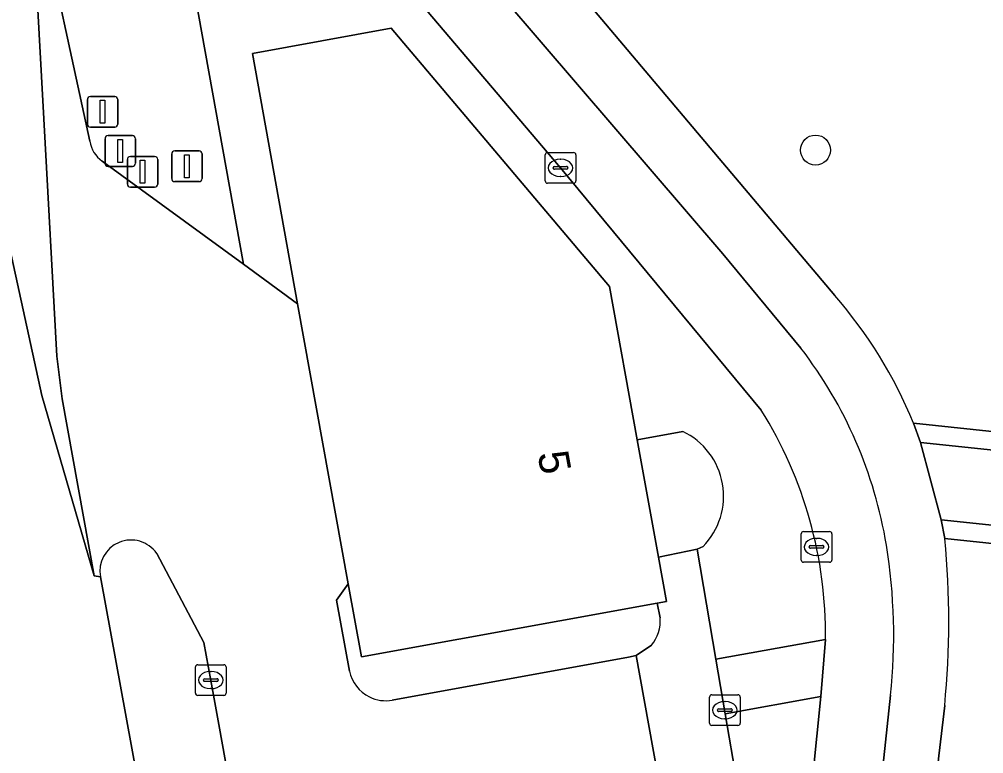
# Model space of a CAD drawing. Extents: x 163008 to 163854, y 382777 to 383982.
# Drawn here: x 163162.53 to 163193.96, y 383461.27 to 383485.2 of the extents above; entities that cross this region are included whole.
import ezdxf

# ---------------------------------------------------------------- set-up
doc = ezdxf.new("R2010")
doc.units = 0
for name, color, linetype in [('IMGEO_Afsluitpaal', 7, 'Continuous'), ('IMGEO_Berm_groen', 7, 'Continuous'), ('IMGEO_Berm_halfverhard', 7, 'Continuous'), ('IMGEO_Boom', 7, 'Continuous'), ('IMGEO_Fietspad_open', 7, 'Continuous'), ('IMGEO_Groenvoorziening', 7, 'Continuous'), ('IMGEO_Haag', 7, 'Continuous'), ('IMGEO_Kolk', 7, 'Continuous'), ('IMGEO_Pand', 7, 'Continuous'), ('IMGEO_Pand_nummerreeks', 7, 'Continuous'), ('IMGEO_Parkeervlak_open', 7, 'Continuous'), ('IMGEO_Rijbaan_lokaal_open', 7, 'Continuous'), ('IMGEO_Rijbaan_regionaal_gesloten', 7, 'Continuous'), ('IMGEO_Verkeersbordpaal', 7, 'Continuous'), ('IMGEO_Verkeerseiland_open', 7, 'Continuous'), ('IMGEO_Vlaggenmast', 7, 'Continuous'), ('IMGEO_Voetpad_gesloten', 7, 'Continuous'), ('IMGEO_Voetpad_open', 7, 'Continuous')]:
    doc.layers.add(name, color=color, linetype=linetype)

msp = doc.modelspace()

# ---------------------------------------------------------------- linework, layer by layer
at = {"layer": 'IMGEO_Afsluitpaal'}
for p, q in [((163164.751, 383481.785), (163164.751, 383482.585)), ((163164.751, 383482.585), (163164.751, 383481.785)), ((163164.851, 383482.685), (163165.641, 383482.685)), ((163165.641, 383482.685), (163164.851, 383482.685)), ((163165.741, 383482.585), (163165.741, 383481.785)), ((163165.741, 383481.785), (163165.741, 383482.585)), ((163165.641, 383481.685), (163164.851, 383481.685)), ((163164.851, 383481.685), (163165.641, 383481.685)), ((163166.054, 383479.831), (163166.054, 383480.631)), ((163166.054, 383480.631), (163166.054, 383479.831)), ((163166.154, 383480.731), (163166.944, 383480.731)), ((163166.944, 383480.731), (163166.154, 383480.731)), ((163167.044, 383480.631), (163167.044, 383479.831)), ((163167.044, 383479.831), (163167.044, 383480.631)), ((163166.944, 383479.731), (163166.154, 383479.731)), ((163166.154, 383479.731), (163166.944, 383479.731))]:
    msp.add_line(p, q, dxfattribs=at)
for points in [[(163165.171, 383482.56), (163165.321, 383482.56), (163165.321, 383481.81), (163165.171, 383481.81), (163165.171, 383482.56)], [(163166.474, 383480.606), (163166.624, 383480.606), (163166.624, 383479.856), (163166.474, 383479.856), (163166.474, 383480.606)]]:
    msp.add_lwpolyline(points, dxfattribs=at)
for centre, start, end in [((163164.851, 383482.585), 90, 180), ((163164.851, 383482.585), 90, 180), ((163165.641, 383482.585), 0, 90), ((163165.641, 383482.585), 360, 90), ((163164.851, 383481.785), 180, 270), ((163164.851, 383481.785), 180, 270), ((163165.641, 383481.785), 270, 0), ((163165.641, 383481.785), 270, 0), ((163166.154, 383480.631), 90, 180), ((163166.154, 383480.631), 90, 180), ((163166.944, 383480.631), 0, 90), ((163166.944, 383480.631), 360, 90), ((163166.154, 383479.831), 180, 270), ((163166.154, 383479.831), 180, 270), ((163166.944, 383479.831), 270, 0), ((163166.944, 383479.831), 270, 0)]:
    msp.add_arc(centre, 0.1, start, end, dxfattribs=at)
at = {"layer": 'IMGEO_Berm_groen'}
for points in [[(163146.741, 383564.507), (163147.395, 383561.318), (163148.833, 383554.724), (163160.745, 383500), (163161.912, 383494.662), (163163.127, 383489.1), (163164.832, 383481.224)], [(163165.23, 383480.578), (163169.844, 383477.221), (163167.578, 383489.769), (163171.588, 383490.493), (163170.47, 383491.813), (163167.186, 383495.661), (163166.414, 383496.566)]]:
    msp.add_lwpolyline(points, dxfattribs=at)
msp.add_arc((163165.817, 383481.385), 0.998, 189.2877, 233.9867, dxfattribs=at)
at = {"layer": 'IMGEO_Berm_halfverhard'}
msp.add_lwpolyline([(163187.585, 383452.958), (163188.255, 383459.147), (163188.658, 383463.128), (163185.534, 383462.571), (163185.922, 383460.347), (163186.71, 383455.835), (163186.293, 383452.597), (163186.057, 383450.765), (163185.812, 383448.867), (163184.197, 383433.964), (163182.487, 383432.334), (163182.437, 383431.754), (163183.965, 383431.572), (163183.41, 383426.518), (163181.865, 383426.705), (163180.676, 383416.177), (163180.283, 383414.098), (163183.489, 383413.791), (163184.35, 383422.172)], close=True, dxfattribs=at)
at = {"layer": 'IMGEO_Boom'}
msp.add_circle((163188.481, 383480.938), 0.489, dxfattribs=at)
at = {"layer": 'IMGEO_Fietspad_open'}
for points in [[(163166.414, 383496.566), (163167.186, 383495.661), (163170.47, 383491.813), (163171.588, 383490.493), (163172.137, 383489.843), (163175.243, 383486.175), (163180.168, 383480.358), (163186.715, 383472.464)], [(163188.006, 383474.481), (163185.463, 383477.561), (163172.374, 383492.821)], [(163188.808, 383464.986), (163188.658, 383463.128), (163188.255, 383459.147), (163187.585, 383452.958), (163184.35, 383422.172), (163183.489, 383413.791), (163183.177, 383410.744), (163182.467, 383403.985)], [(163185.557, 383412.154), (163188.395, 383439.26), (163190.472, 383458.886), (163190.93, 383463.173)]]:
    msp.add_lwpolyline(points, dxfattribs=at)
for centre, radius, start, end in [((163176.635, 383465.731), 14.348, 9.3395, 37.5799), ((163174.954, 383465.14), 13.855, 359.3622, 31.9103), ((163172.466, 383465.1), 18.564, 354.0412, 9.1711)]:
    msp.add_arc(centre, radius, start, end, dxfattribs=at)
at = {"layer": 'IMGEO_Groenvoorziening'}
for points in [[(163171.899, 383496.553), (163179.688, 383487.371), (163189.108, 383476.199)], [(163191.672, 383472.04), (163201.603, 383470.989), (163202.767, 383482.455), (163203.364, 383482.394), (163203.402, 383482.77), (163195.056, 383488.486), (163187.678, 383493.541)], [(163204.31, 383467.05), (163192.695, 383468.276)], [(163192.692, 383462.842), (163192.496, 383461.197), (163190.382, 383441.02), (163189.039, 383428.197), (163188.078, 383418.927), (163187.352, 383411.812)]]:
    msp.add_lwpolyline(points, dxfattribs=at)
for points in [[(163191.672, 383472.04), (163191.9, 383471.413), (163202.139, 383470.329), (163203.364, 383482.394), (163202.767, 383482.455), (163201.603, 383470.989)], [(163192.581, 383468.892), (163192.695, 383468.276), (163204.31, 383467.05), (163204.373, 383467.646), (163204.272, 383467.657)]]:
    msp.add_lwpolyline(points, close=True, dxfattribs=at)
for centre, radius, start, end in [((163177.87, 383466.401), 14.91, 22.2233, 41.0839), ((163164.964, 383465.574), 27.862, 354.3722, 5.5646)]:
    msp.add_arc(centre, radius, start, end, dxfattribs=at)
at = {"layer": 'IMGEO_Haag'}
for points in [[(163191.672, 383472.04), (163191.9, 383471.413), (163202.139, 383470.329), (163203.364, 383482.394), (163202.767, 383482.455), (163201.603, 383470.989)], [(163192.581, 383468.892), (163192.695, 383468.276), (163204.31, 383467.05), (163204.373, 383467.646), (163204.272, 383467.657)]]:
    msp.add_lwpolyline(points, close=True, dxfattribs=at)
at = {"layer": 'IMGEO_Kolk'}
for p, q in [((163179.746, 383480.857), (163180.598, 383480.857)), ((163179.671, 383479.931), (163179.671, 383480.783)), ((163180.159, 383480.637), (163180.184, 383480.637)), ((163180.672, 383480.783), (163180.672, 383479.931)), ((163179.93, 383480.351), (163179.93, 383480.363)), ((163180.368, 383480.314), (163179.97, 383480.314)), ((163179.973, 383480.4), (163180.371, 383480.4)), ((163180.414, 383480.363), (163180.414, 383480.351)), ((163180.182, 383480.077), (163180.157, 383480.077)), ((163180.598, 383479.857), (163179.746, 383479.857)), ((163188.015, 383467.579), (163188.015, 383468.431)), ((163188.09, 383468.505), (163188.942, 383468.505)), ((163188.503, 383468.285), (163188.528, 383468.285)), ((163189.016, 383468.431), (163189.016, 383467.579)), ((163188.274, 383467.999), (163188.274, 383468.011)), ((163188.712, 383467.962), (163188.314, 383467.962)), ((163188.317, 383468.048), (163188.715, 383468.048)), ((163188.758, 383468.011), (163188.758, 383467.999)), ((163188.526, 383467.725), (163188.501, 383467.725)), ((163188.942, 383467.505), (163188.09, 383467.505)), ((163168.273, 383463.241), (163168.273, 383464.093)), ((163168.348, 383464.167), (163169.2, 383464.167)), ((163168.761, 383463.947), (163168.786, 383463.947)), ((163169.274, 383464.093), (163169.274, 383463.241)), ((163168.532, 383463.661), (163168.532, 383463.673)), ((163168.97, 383463.624), (163168.572, 383463.624)), ((163168.575, 383463.71), (163168.973, 383463.71)), ((163169.016, 383463.673), (163169.016, 383463.661)), ((163168.784, 383463.387), (163168.759, 383463.387)), ((163169.2, 383463.167), (163168.348, 383463.167)), ((163185.026, 383462.26), (163185.026, 383463.112)), ((163185.101, 383463.186), (163185.953, 383463.186)), ((163185.514, 383462.966), (163185.539, 383462.966)), ((163186.027, 383463.112), (163186.027, 383462.26)), ((163185.285, 383462.68), (163185.285, 383462.692)), ((163185.723, 383462.643), (163185.325, 383462.643)), ((163185.328, 383462.729), (163185.726, 383462.729)), ((163185.769, 383462.692), (163185.769, 383462.68)), ((163185.537, 383462.406), (163185.512, 383462.406)), ((163185.953, 383462.186), (163185.101, 383462.186))]:
    msp.add_line(p, q, dxfattribs=at)
for points in [[(163179.746, 383480.857), (163180.598, 383480.857)], [(163179.671, 383479.931), (163179.671, 383480.783)], [(163180.672, 383480.783), (163180.672, 383479.931)], [(163180.598, 383479.857), (163179.746, 383479.857)], [(163188.015, 383467.579), (163188.015, 383468.431)], [(163188.09, 383468.505), (163188.942, 383468.505)], [(163189.016, 383468.431), (163189.016, 383467.579)], [(163188.942, 383467.505), (163188.09, 383467.505)], [(163168.273, 383463.241), (163168.273, 383464.093)], [(163168.348, 383464.167), (163169.2, 383464.167)], [(163169.274, 383464.093), (163169.274, 383463.241)], [(163169.2, 383463.167), (163168.348, 383463.167)], [(163185.026, 383462.26), (163185.026, 383463.112)], [(163185.101, 383463.186), (163185.953, 383463.186)], [(163186.027, 383463.112), (163186.027, 383462.26)], [(163185.953, 383462.186), (163185.101, 383462.186)]]:
    msp.add_lwpolyline(points, dxfattribs=at)
for centre, radius, start, end in [((163179.748, 383480.781), 0.0765, 91.552, 178.448), ((163179.748, 383480.781), 0.0765, 91.552, 178.448), ((163180.596, 383480.781), 0.0765, 1.552, 88.448), ((163180.596, 383480.781), 0.0765, 1.552, 88.448), ((163179.97, 383480.36), 0.0403, 85.8775, 175.7526), ((163179.967, 383480.35), 0.0366, 178.938, 274.7102), ((163180.371, 383480.357), 0.043, 264.8664, 352.4533), ((163180.375, 383480.362), 0.0386, 1.7309, 96.639), ((163179.748, 383479.933), 0.0765, 181.552, 268.448), ((163179.748, 383479.933), 0.0765, 181.552, 268.448), ((163180.596, 383479.933), 0.0765, 271.552, 358.448), ((163180.596, 383479.933), 0.0765, 271.552, 358.448), ((163188.092, 383468.429), 0.0765, 91.552, 178.448), ((163188.092, 383468.429), 0.0765, 91.552, 178.448), ((163188.94, 383468.429), 0.0765, 1.552, 88.448), ((163188.94, 383468.429), 0.0765, 1.552, 88.448), ((163188.314, 383468.008), 0.0403, 85.8775, 175.7526), ((163188.311, 383467.998), 0.0366, 178.938, 274.7102), ((163188.715, 383468.005), 0.043, 264.8664, 352.4533), ((163188.719, 383468.01), 0.0386, 1.7309, 96.639), ((163188.092, 383467.581), 0.0765, 181.552, 268.448), ((163188.092, 383467.581), 0.0765, 181.552, 268.448), ((163188.94, 383467.581), 0.0765, 271.552, 358.448), ((163188.94, 383467.581), 0.0765, 271.552, 358.448), ((163168.35, 383464.091), 0.0765, 91.552, 178.448), ((163168.35, 383464.091), 0.0765, 91.552, 178.448), ((163169.198, 383464.091), 0.0765, 1.552, 88.448), ((163169.198, 383464.091), 0.0765, 1.552, 88.448), ((163168.572, 383463.67), 0.0403, 85.8775, 175.7526), ((163168.569, 383463.66), 0.0366, 178.938, 274.7102), ((163168.973, 383463.667), 0.043, 264.8664, 352.4533), ((163168.977, 383463.672), 0.0386, 1.7309, 96.639), ((163168.35, 383463.243), 0.0765, 181.552, 268.448), ((163168.35, 383463.243), 0.0765, 181.552, 268.448), ((163169.198, 383463.243), 0.0765, 271.552, 358.448), ((163169.198, 383463.243), 0.0765, 271.552, 358.448), ((163185.103, 383463.11), 0.0765, 91.552, 178.448), ((163185.103, 383463.11), 0.0765, 91.552, 178.448), ((163185.951, 383463.11), 0.0765, 1.552, 88.448), ((163185.951, 383463.11), 0.0765, 1.552, 88.448), ((163185.325, 383462.689), 0.0403, 85.8775, 175.7526), ((163185.322, 383462.679), 0.0366, 178.938, 274.7102), ((163185.726, 383462.686), 0.043, 264.8664, 352.4533), ((163185.73, 383462.691), 0.0386, 1.7309, 96.639), ((163185.103, 383462.262), 0.0765, 181.552, 268.448), ((163185.103, 383462.262), 0.0765, 181.552, 268.448), ((163185.951, 383462.262), 0.0765, 271.552, 358.448), ((163185.951, 383462.262), 0.0765, 271.552, 358.448)]:
    msp.add_arc(centre, radius, start, end, dxfattribs=at)
for centre, major_axis, ratio, start_param, end_param in [((163180.158, 383480.357), (-0.387, 0.002), 0.722429, 4.712389, 7.853982), ((163180.183, 383480.357), (-0.39, 0.002), 0.717154, 1.570796, 4.712389), ((163188.502, 383468.005), (-0.387, 0.002), 0.722429, 4.712389, 7.853982), ((163188.527, 383468.005), (-0.39, 0.002), 0.717154, 1.570796, 4.712389), ((163168.76, 383463.667), (-0.387, 0.002), 0.722429, 4.712389, 7.853982), ((163168.785, 383463.667), (-0.39, 0.002), 0.717154, 1.570796, 4.712389), ((163185.513, 383462.686), (-0.387, 0.002), 0.722429, 4.712389, 7.853982), ((163185.538, 383462.686), (-0.39, 0.002), 0.717154, 1.570796, 4.712389)]:
    msp.add_ellipse(centre, major_axis=major_axis, ratio=ratio, start_param=start_param, end_param=end_param, dxfattribs=at)
at = {"layer": 'IMGEO_Pand'}
msp.add_lwpolyline([(163182.673, 383471.491), (163181.767, 383476.496), (163174.65, 383484.911), (163170.128, 383484.089), (163171.601, 383475.928), (163173.249, 383466.805), (163173.68, 383464.421), (163183.318, 383466.167), (163183.627, 383466.223), (163183.365, 383467.669)], close=True, dxfattribs=at)
at = {"layer": 'IMGEO_Parkeervlak_open'}
for points in [[(163185.534, 383462.571), (163185.231, 383464.345), (163184.62, 383467.927), (163183.365, 383467.669), (163183.627, 383466.223), (163183.318, 383466.167), (163183.415, 383465.692)], [(163183.131, 383464.803), (163182.634, 383464.47), (163183.464, 383459.894), (163184.89, 383460.157), (163185.922, 383460.347), (163185.534, 383462.571)]]:
    msp.add_lwpolyline(points, dxfattribs=at)
msp.add_arc((163182.257, 383465.572), 1.165, 318.6641, 5.9027, dxfattribs=at)
at = {"layer": 'IMGEO_Rijbaan_lokaal_open'}
for points in [[(163164.832, 383481.224), (163163.127, 383489.1), (163162.94, 383489.06), (163163.334, 383481.961), (163163.758, 383474.224), (163163.933, 383472.832), (163164.976, 383467.058), (163165.174, 383467.027)], [(163171.601, 383475.928), (163169.844, 383477.221), (163165.23, 383480.578)], [(163173.293, 383463.96), (163172.871, 383466.274), (163173.249, 383466.805), (163171.601, 383475.928)], [(163167.011, 383467.794), (163168.544, 383464.888), (163168.773, 383463.657), (163169.032, 383462.218), (163169.9, 383457.398), (163183.464, 383459.894), (163182.634, 383464.47), (163182.387, 383464.415), (163174.688, 383463.012)]]:
    msp.add_lwpolyline(points, dxfattribs=at)
for centre, radius, start, end in [((163165.817, 383481.385), 0.998, 189.2877, 233.9867), ((163166.175, 383467.213), 1.018, 34.7728, 190.5511), ((163174.476, 383464.204), 1.208, 191.6306, 243.8547), ((163174.479, 383464.197), 1.204, 243.6227, 280.0093)]:
    msp.add_arc(centre, radius, start, end, dxfattribs=at)
at = {"layer": 'IMGEO_Rijbaan_regionaal_gesloten'}
for points in [[(163142.227, 383574.456), (163142.523, 383568.525), (163157.395, 383499.872), (163163.262, 383472.944), (163164.976, 383467.058), (163163.933, 383472.832), (163163.758, 383474.224), (163163.334, 383481.961), (163162.94, 383489.06), (163163.127, 383489.1), (163161.912, 383494.662), (163160.745, 383500), (163148.833, 383554.724)], [(163167.525, 383454.201), (163165.174, 383467.027), (163164.976, 383467.058), (163163.262, 383472.944), (163157.395, 383499.872), (163142.523, 383568.525), (163142.227, 383574.456)]]:
    msp.add_lwpolyline(points, dxfattribs=at)
at = {"layer": 'IMGEO_Verkeersbordpaal'}
for p, q in [((163165.327, 383480.508), (163165.327, 383481.308)), ((163165.327, 383481.308), (163165.327, 383480.508)), ((163165.427, 383481.408), (163166.217, 383481.408)), ((163166.217, 383481.408), (163165.427, 383481.408)), ((163166.317, 383481.308), (163166.317, 383480.508)), ((163166.317, 383480.508), (163166.317, 383481.308)), ((163166.217, 383480.408), (163165.427, 383480.408)), ((163165.427, 383480.408), (163166.217, 383480.408))]:
    msp.add_line(p, q, dxfattribs=at)
msp.add_lwpolyline([(163165.747, 383481.283), (163165.897, 383481.283), (163165.897, 383480.533), (163165.747, 383480.533), (163165.747, 383481.283)], dxfattribs=at)
for centre, start, end in [((163165.427, 383481.308), 90, 180), ((163165.427, 383481.308), 90, 180), ((163166.217, 383481.308), 0, 90), ((163166.217, 383481.308), 360, 90), ((163165.427, 383480.508), 180, 270), ((163165.427, 383480.508), 180, 270), ((163166.217, 383480.508), 270, 0), ((163166.217, 383480.508), 270, 0)]:
    msp.add_arc(centre, 0.1, start, end, dxfattribs=at)
at = {"layer": 'IMGEO_Verkeerseiland_open'}
for points in [[(163169.032, 383462.218), (163168.773, 383463.657), (163168.544, 383464.888), (163167.011, 383467.794)], [(163165.174, 383467.027), (163167.525, 383454.201), (163170.828, 383435.961), (163171.505, 383432.274), (163171.766, 383430.793), (163171.983, 383429.726)], [(163173.996, 383432.929), (163172.21, 383434.225), (163169.976, 383446.54), (163169.872, 383447.113), (163168.026, 383457.078), (163168.562, 383457.169), (163169.9, 383457.398), (163169.032, 383462.218)]]:
    msp.add_lwpolyline(points, dxfattribs=at)
msp.add_arc((163166.175, 383467.213), 1.018, 34.7728, 190.5511, dxfattribs=at)
at = {"layer": 'IMGEO_Vlaggenmast'}
for p, q in [((163167.601, 383480.911), (163168.391, 383480.911)), ((163168.391, 383480.911), (163167.601, 383480.911)), ((163167.501, 383480.011), (163167.501, 383480.811)), ((163167.501, 383480.811), (163167.501, 383480.011)), ((163168.491, 383480.811), (163168.491, 383480.011)), ((163168.491, 383480.011), (163168.491, 383480.811)), ((163168.391, 383479.911), (163167.601, 383479.911)), ((163167.601, 383479.911), (163168.391, 383479.911))]:
    msp.add_line(p, q, dxfattribs=at)
msp.add_lwpolyline([(163167.921, 383480.786), (163168.071, 383480.786), (163168.071, 383480.036), (163167.921, 383480.036), (163167.921, 383480.786)], dxfattribs=at)
for centre, start, end in [((163167.601, 383480.811), 90, 180), ((163167.601, 383480.811), 90, 180), ((163168.391, 383480.811), 0, 90), ((163168.391, 383480.811), 360, 90), ((163167.601, 383480.011), 180, 270), ((163167.601, 383480.011), 180, 270), ((163168.391, 383480.011), 270, 0), ((163168.391, 383480.011), 270, 0)]:
    msp.add_arc(centre, 0.1, start, end, dxfattribs=at)
at = {"layer": 'IMGEO_Voetpad_gesloten'}
msp.add_lwpolyline([(163184.156, 383471.772), (163182.673, 383471.491), (163183.365, 383467.669), (163184.62, 383467.927), (163184.815, 383468.017)], dxfattribs=at)
msp.add_arc((163183.14, 383469.658), 2.345, 315.5716, 64.3364, dxfattribs=at)
at = {"layer": 'IMGEO_Voetpad_open'}
for points in [[(163189.108, 383476.199), (163179.688, 383487.371), (163171.899, 383496.553), (163170.837, 383499.392), (163170.694, 383499.361)], [(163169.459, 383496.262), (163172.374, 383492.821), (163185.463, 383477.561), (163188.006, 383474.481)], [(163186.715, 383472.464), (163180.168, 383480.358), (163175.243, 383486.175), (163172.878, 383485.742), (163172.137, 383489.843), (163171.588, 383490.493), (163167.578, 383489.769), (163169.844, 383477.221), (163171.601, 383475.928), (163170.128, 383484.089), (163174.65, 383484.911), (163181.767, 383476.496), (163182.673, 383471.491), (163184.156, 383471.772)], [(163192.695, 383468.276), (163192.581, 383468.892), (163191.9, 383471.413), (163191.672, 383472.04)], [(163184.815, 383468.017), (163184.62, 383467.927), (163185.231, 383464.345), (163188.808, 383464.986)], [(163183.415, 383465.692), (163183.318, 383466.167), (163173.68, 383464.421), (163173.249, 383466.805), (163172.871, 383466.274), (163173.293, 383463.96)], [(163174.688, 383463.012), (163182.387, 383464.415), (163182.634, 383464.47), (163183.131, 383464.803)], [(163190.93, 383463.173), (163190.472, 383458.886), (163188.395, 383439.26), (163185.557, 383412.154)], [(163190.382, 383441.02), (163192.496, 383461.197), (163192.692, 383462.842)]]:
    msp.add_lwpolyline(points, dxfattribs=at)
for points in [[(163205.33, 383477.634), (163205.738, 383481.449), (163203.402, 383482.77), (163203.364, 383482.394), (163202.139, 383470.329), (163191.9, 383471.413), (163192.581, 383468.892), (163204.272, 383467.657), (163204.688, 383471.425), (163204.881, 383473.176), (163205.097, 383475.134)], [(163188.808, 383464.986), (163185.231, 383464.345), (163185.534, 383462.571), (163188.658, 383463.128)]]:
    msp.add_lwpolyline(points, close=True, dxfattribs=at)
for centre, radius, start, end in [((163177.87, 383466.401), 14.91, 22.2233, 41.0839), ((163176.635, 383465.731), 14.348, 9.3395, 37.5799), ((163174.954, 383465.14), 13.855, 359.3622, 31.9103), ((163183.14, 383469.658), 2.345, 315.5716, 64.3364), ((163164.964, 383465.574), 27.862, 354.3722, 5.5646), ((163172.466, 383465.1), 18.564, 354.0412, 9.1711), ((163182.257, 383465.572), 1.165, 318.6641, 5.9027), ((163174.476, 383464.204), 1.208, 191.6306, 243.8547), ((163174.479, 383464.197), 1.204, 243.6227, 280.0093)]:
    msp.add_arc(centre, radius, start, end, dxfattribs=at)

# ---------------------------------------------------------------- texts
at = {"layer": 'IMGEO_Pand_nummerreeks'}
msp.add_text('5', height=1, rotation=280.2626, dxfattribs=at).set_placement((163179.42, 383471.047))

doc.saveas('drawing.dxf')
